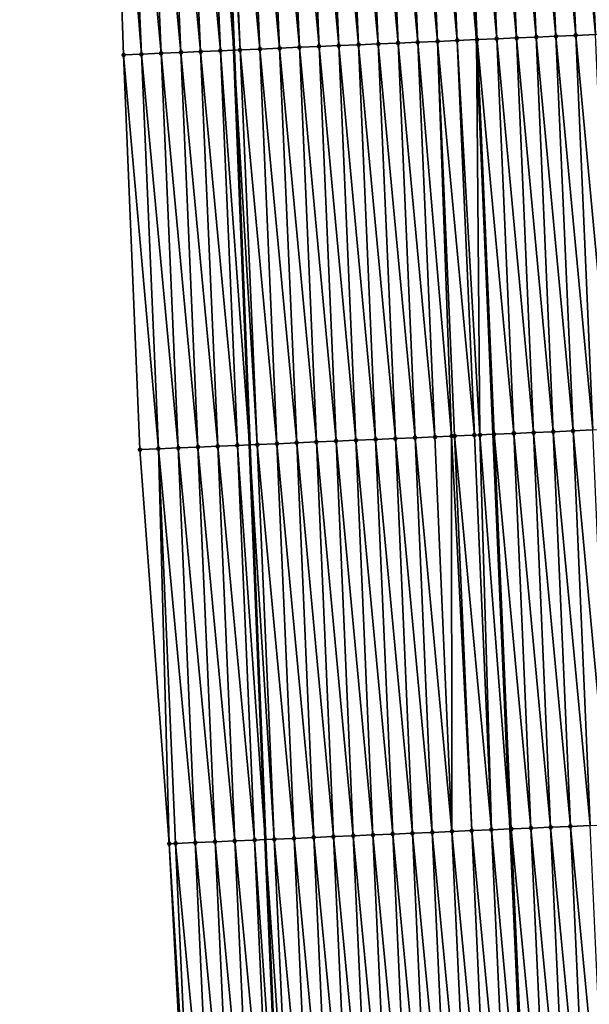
# Model space of a CAD drawing. Header units: feet. Extents: x 2007189 to 2022806, y 818621 to 837694.
# Tile 291 of 656: x 2011358 to 2011386, y 827998 to 828048. Entities that reach past the tile are written whole.
import ezdxf

# ---------------------------------------------------------------- set-up
doc = ezdxf.new("R2010")
doc.units = ezdxf.units.FT
doc.header["$MEASUREMENT"] = 0
for name, color, linetype, lineweight in [('EP_Travel Lane', 172, 'Continuous', 53), ('Road Shots', 141, 'Continuous', 100), ('Road X-Section', 40, 'Continuous', 13), ('STRIPING', 60, 'Continuous', 53)]:
    doc.layers.add(name, color=color, linetype=linetype, lineweight=lineweight)
doc.layers.add('I-77-MM17-21_SB-Surface-Border', color=7, linetype='Continuous')
doc.layers.add('I-77-MM17-21_SB-Surface-TIN', color=7, linetype='Continuous')

msp = doc.modelspace()

# ---------------------------------------------------------------- linework, layer by layer
at = {"layer": 'EP_Travel Lane'}
msp.add_polyline3d([(2011362.090459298, 828367.0091670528, 313.0134649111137), (2011362.301890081, 828347.0104009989, 312.9417075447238), (2011362.513324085, 828327.0113303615, 312.9429460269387), (2011362.724757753, 828307.0122913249, 312.9366085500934), (2011362.936191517, 828287.0132433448, 312.9324151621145), (2011363.147623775, 828267.0143377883, 312.8940771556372), (2011363.359057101, 828247.015331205, 312.8799341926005), (2011363.570491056, 828227.0162650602, 312.8800955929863), (2011364.027925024, 828206.7875783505, 312.8866901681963), (2011364.484733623, 828186.7927161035, 312.8711942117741), (2011364.967145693, 828166.7495134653, 312.8421257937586), (2011365.48060888, 828146.7560267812, 312.8297791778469), (2011365.994072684, 828126.7625160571, 312.8254975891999), (2011366.507535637, 828106.769038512, 312.8101367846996), (2011367.020998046, 828086.7755821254, 312.7878664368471), (2011367.592015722, 828066.3581299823, 312.7558330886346), (2011368.38799054, 828046.3738156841, 312.722223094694), (2011369.183961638, 828026.3895947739, 312.667155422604), (2011369.979932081, 828006.4053902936, 312.608368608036), (2011370.845028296, 827986.1266914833, 312.501901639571), (2011371.959655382, 827966.1582990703, 312.3544364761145), (2011373.074293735, 827946.1897048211, 312.2403113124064)], dxfattribs=at)
at = {"layer": 'I-77-MM17-21_SB-Surface-Border', "color": 3, "linetype": 'Continuous', "lineweight": -3}
msp.add_polyline3d([(2011369.992641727, 827946.0151542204, 312.348378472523), (2011368.398106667, 827965.9564717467, 312.4948800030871), (2011366.205569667, 827985.8638882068, 312.6671626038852), (2011365.127049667, 828006.194827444, 312.7721047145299), (2011363.640016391, 828026.1490374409, 312.8564500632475), (2011362.819983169, 828046.1322686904, 312.8998966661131), (2011362.123512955, 828066.1209136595, 312.9271184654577), (2011361.277085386, 828086.636423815, 312.9749362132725), (2011362.064469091, 828106.6614337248, 312.9423808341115), (2011360.74094608, 828126.6353787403, 312.953530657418), (2011360.864965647, 828146.6443886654, 312.918962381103), (2011359.573277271, 828166.6190859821, 312.9353243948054), (2011360.254247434, 828186.6997317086, 312.9327916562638), (2011358.595489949, 828206.668270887, 312.9389964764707), (2011359.660162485, 828226.9710545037, 312.9137369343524), (2011358.906641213, 828246.9638835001, 312.9109583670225), (2011357.880103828, 828266.953554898, 312.9108070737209), (2011358.321128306, 828286.96011335, 312.9173304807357), (2011357.719007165, 828306.9546546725, 312.9223915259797), (2011358.222383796, 828326.9619537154, 312.9236595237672), (2011359.913850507, 828346.9828838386, 312.9399741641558), (2011357.560014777, 828366.9570495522, 312.9894615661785)], dxfattribs=at)
at = {"layer": 'I-77-MM17-21_SB-Surface-TIN', "color": 128, "linetype": 'Continuous', "lineweight": -3}
for points in [[(2011387.696409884, 828047.2115721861, 312.0755269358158), (2011386.83238565, 828067.1927970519, 312.1427463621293), (2011385.833326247, 828067.149434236, 312.1797509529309)], [(2011376.706748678, 828046.7347607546, 312.4414096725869), (2011375.842721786, 828066.7160471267, 312.4945262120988), (2011374.843661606, 828066.6727022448, 312.527418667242)], [(2011377.705808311, 828046.778118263, 312.4056220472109), (2011376.841782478, 828066.7593801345, 312.4643563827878), (2011375.842721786, 828066.7160471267, 312.4945262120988)], [(2011376.706748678, 828046.7347607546, 312.4414096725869), (2011377.705808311, 828046.778118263, 312.4056220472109), (2011375.842721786, 828066.7160471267, 312.4945262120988)], [(2011378.704869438, 828046.821441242, 312.3777517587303), (2011377.840843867, 828066.8026970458, 312.4378773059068), (2011376.841782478, 828066.7593801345, 312.4643563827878)], [(2011377.705808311, 828046.778118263, 312.4056220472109), (2011378.704869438, 828046.821441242, 312.3777517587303), (2011376.841782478, 828066.7593801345, 312.4643563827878)], [(2011379.703929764, 828046.8647827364, 312.3456359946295), (2011378.839904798, 828066.8460245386, 312.4089720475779), (2011377.840843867, 828066.8026970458, 312.4378773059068)], [(2011378.704869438, 828046.821441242, 312.3777517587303), (2011379.703929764, 828046.8647827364, 312.3456359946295), (2011377.840843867, 828066.8026970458, 312.4378773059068)], [(2011378.839904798, 828066.8460245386, 312.4089720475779), (2011380.674402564, 828046.906911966, 312.3080477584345), (2011379.824592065, 828066.8887523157, 312.3750711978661)], [(2011379.703929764, 828046.8647827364, 312.3456359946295), (2011380.674402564, 828046.906911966, 312.3080477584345), (2011378.839904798, 828066.8460245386, 312.4089720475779)], [(2011380.702988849, 828046.9081529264, 312.3069405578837), (2011379.838964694, 828066.8893759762, 312.3745763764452), (2011379.824592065, 828066.8887523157, 312.3750711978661)], [(2011380.702988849, 828046.9081529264, 312.3069405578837), (2011379.824592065, 828066.8887523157, 312.3750711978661), (2011380.674402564, 828046.906911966, 312.3080477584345)], [(2011381.70205005, 828046.9514741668, 312.2794688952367), (2011380.838025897, 828066.9326971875, 312.3471113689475), (2011379.838964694, 828066.8893759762, 312.3745763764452)], [(2011380.702988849, 828046.9081529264, 312.3069405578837), (2011381.70205005, 828046.9514741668, 312.2794688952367), (2011379.838964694, 828066.8893759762, 312.3745763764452)], [(2011382.701111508, 828046.9947894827, 312.2533556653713), (2011381.837086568, 828066.9760307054, 312.3168246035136), (2011380.838025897, 828066.9326971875, 312.3471113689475)], [(2011381.70205005, 828046.9514741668, 312.2794688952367), (2011382.701111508, 828046.9947894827, 312.2533556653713), (2011380.838025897, 828066.9326971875, 312.3471113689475)], [(2011383.700171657, 828047.0381350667, 312.2203021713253), (2011382.836145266, 828067.0194098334, 312.2760797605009), (2011381.837086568, 828066.9760307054, 312.3168246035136)], [(2011382.701111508, 828046.9947894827, 312.2533556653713), (2011383.700171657, 828047.0381350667, 312.2203021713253), (2011381.837086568, 828066.9760307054, 312.3168246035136)], [(2011384.69923145, 828047.081488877, 312.1853625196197), (2011383.835205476, 828067.0627540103, 312.243348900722), (2011382.836145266, 828067.0194098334, 312.2760797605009)], [(2011383.700171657, 828047.0381350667, 312.2203021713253), (2011384.69923145, 828047.081488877, 312.1853625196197), (2011382.836145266, 828067.0194098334, 312.2760797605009)], [(2011385.698291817, 828047.1248294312, 312.1534623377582), (2011384.834265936, 828067.1060924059, 312.2119437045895), (2011383.835205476, 828067.0627540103, 312.243348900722)], [(2011384.69923145, 828047.081488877, 312.1853625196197), (2011385.698291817, 828047.1248294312, 312.1534623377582), (2011383.835205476, 828067.0627540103, 312.243348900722)], [(2011386.697351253, 828047.1681915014, 312.1166287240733), (2011385.833326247, 828067.149434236, 312.1797509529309), (2011384.834265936, 828067.1060924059, 312.2119437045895)], [(2011385.698291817, 828047.1248294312, 312.1534623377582), (2011386.697351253, 828047.1681915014, 312.1166287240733), (2011384.834265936, 828067.1060924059, 312.2119437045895)], [(2011386.697351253, 828047.1681915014, 312.1166287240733), (2011387.696409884, 828047.2115721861, 312.0755269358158), (2011385.833326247, 828067.149434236, 312.1797509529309)], [(2011364.718027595, 828046.2145974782, 312.8417815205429), (2011363.853997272, 828066.195963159, 312.8767131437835), (2011362.854936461, 828066.1526329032, 312.9062520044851)], [(2011365.717088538, 828046.2579246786, 312.8129432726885), (2011364.853057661, 828066.2393031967, 312.8449313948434), (2011363.853997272, 828066.195963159, 312.8767131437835)], [(2011364.718027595, 828046.2145974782, 312.8417815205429), (2011365.717088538, 828046.2579246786, 312.8129432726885), (2011363.853997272, 828066.195963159, 312.8767131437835)], [(2011366.716148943, 828046.3012643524, 312.7812449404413), (2011365.852117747, 828066.2826502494, 312.8115411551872), (2011364.853057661, 828066.2393031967, 312.8449313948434)], [(2011365.717088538, 828046.2579246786, 312.8129432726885), (2011366.716148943, 828046.3012643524, 312.7812449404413), (2011364.853057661, 828066.2393031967, 312.8449313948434)], [(2011367.715208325, 828046.3446276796, 312.7441231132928), (2011366.851178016, 828066.3259930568, 312.7791244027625), (2011365.852117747, 828066.2826502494, 312.8115411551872)], [(2011366.716148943, 828046.3012643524, 312.7812449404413), (2011367.715208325, 828046.3446276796, 312.7441231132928), (2011365.852117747, 828066.2826502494, 312.8115411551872)], [(2011366.851178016, 828066.3259930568, 312.7791244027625), (2011368.38799054, 828046.3738156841, 312.722223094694), (2011367.592015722, 828066.3581299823, 312.7558330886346)], [(2011367.715208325, 828046.3446276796, 312.7441231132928), (2011368.38799054, 828046.3738156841, 312.722223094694), (2011366.851178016, 828066.3259930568, 312.7791244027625)], [(2011368.714268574, 828046.3879709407, 312.7116022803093), (2011367.850238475, 828066.3693314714, 312.747714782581), (2011367.592015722, 828066.3581299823, 312.7558330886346)], [(2011368.714268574, 828046.3879709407, 312.7116022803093), (2011367.592015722, 828066.3581299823, 312.7558330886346), (2011368.38799054, 828046.3738156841, 312.722223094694)], [(2011369.713329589, 828046.4312964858, 312.6831435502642), (2011368.849299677, 828066.4126526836, 312.720249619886), (2011367.850238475, 828066.3693314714, 312.747714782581)], [(2011368.714268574, 828046.3879709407, 312.7116022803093), (2011369.713329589, 828046.4312964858, 312.6831435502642), (2011367.850238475, 828066.3693314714, 312.747714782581)], [(2011370.71238961, 828046.4746450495, 312.6494068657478), (2011369.848361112, 828066.4559685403, 312.6940123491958), (2011368.849299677, 828066.4126526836, 312.720249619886)], [(2011369.713329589, 828046.4312964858, 312.6831435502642), (2011370.71238961, 828046.4746450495, 312.6494068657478), (2011368.849299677, 828066.4126526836, 312.720249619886)], [(2011371.711449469, 828046.5179973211, 312.6148199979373), (2011370.84742162, 828066.4993058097, 312.6628653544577), (2011369.848361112, 828066.4559685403, 312.6940123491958)], [(2011370.71238961, 828046.4746450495, 312.6494068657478), (2011371.711449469, 828046.5179973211, 312.6148199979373), (2011369.848361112, 828066.4559685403, 312.6940123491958)], [(2011372.71050991, 828046.5613361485, 312.5833157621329), (2011371.846481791, 828066.5426508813, 312.6299293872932), (2011370.84742162, 828066.4993058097, 312.6628653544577)], [(2011371.711449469, 828046.5179973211, 312.6148199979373), (2011372.71050991, 828046.5613361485, 312.5833157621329), (2011370.84742162, 828066.4993058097, 312.6628653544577)], [(2011373.709569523, 828046.6046941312, 312.5474193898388), (2011372.845541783, 828066.5860001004, 312.5960424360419), (2011371.846481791, 828066.5426508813, 312.6299293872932)], [(2011372.71050991, 828046.5613361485, 312.5833157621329), (2011373.709569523, 828046.6046941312, 312.5474193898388), (2011371.846481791, 828066.5426508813, 312.6299293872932)], [(2011374.708628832, 828046.6480591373, 312.5099125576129), (2011373.844601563, 828066.629354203, 312.5610357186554), (2011372.845541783, 828066.5860001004, 312.5960424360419)], [(2011373.709569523, 828046.6046941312, 312.5474193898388), (2011374.708628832, 828046.6480591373, 312.5099125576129), (2011372.845541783, 828066.5860001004, 312.5960424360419)], [(2011375.707688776, 828046.6914094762, 312.4757688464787), (2011374.843661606, 828066.6727022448, 312.527418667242), (2011373.844601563, 828066.629354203, 312.5610357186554)], [(2011374.708628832, 828046.6480591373, 312.5099125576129), (2011375.707688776, 828046.6914094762, 312.4757688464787), (2011373.844601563, 828066.629354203, 312.5610357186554)], [(2011375.707688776, 828046.6914094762, 312.4757688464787), (2011376.706748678, 828046.7347607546, 312.4414096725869), (2011374.843661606, 828066.6727022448, 312.527418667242)], [(2011363.718966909, 828046.171264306, 312.8719890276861), (2011362.854936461, 828066.1526329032, 312.9062520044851), (2011362.123512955, 828066.1209136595, 312.9271184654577)], [(2011363.718966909, 828046.171264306, 312.8719890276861), (2011362.123512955, 828066.1209136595, 312.9271184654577), (2011362.819983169, 828046.1322686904, 312.8998966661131)], [(2011364.718027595, 828046.2145974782, 312.8417815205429), (2011362.854936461, 828066.1526329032, 312.9062520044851), (2011363.718966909, 828046.171264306, 312.8719890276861)], [(2011377.570772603, 828026.7535430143, 312.3725266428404), (2011376.706748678, 828046.7347607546, 312.4414096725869), (2011375.707688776, 828046.6914094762, 312.4757688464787)], [(2011378.569832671, 828026.7968904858, 312.3390424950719), (2011377.705808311, 828046.778118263, 312.4056220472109), (2011376.706748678, 828046.7347607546, 312.4414096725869)], [(2011377.570772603, 828026.7535430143, 312.3725266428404), (2011378.569832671, 828026.7968904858, 312.3390424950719), (2011376.706748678, 828046.7347607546, 312.4414096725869)], [(2011379.412318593, 828026.8334118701, 312.318268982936), (2011378.704869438, 828046.821441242, 312.3777517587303), (2011377.705808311, 828046.778118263, 312.4056220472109)], [(2011378.569832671, 828026.7968904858, 312.3390424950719), (2011379.412318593, 828026.8334118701, 312.318268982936), (2011377.705808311, 828046.778118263, 312.4056220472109)], [(2011380.567953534, 828026.8835685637, 312.2759412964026), (2011379.703929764, 828046.8647827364, 312.3456359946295), (2011378.704869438, 828046.821441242, 312.3777517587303)], [(2011379.412318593, 828026.8334118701, 312.318268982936), (2011379.568894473, 828026.8401978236, 312.3147607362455), (2011378.704869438, 828046.821441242, 312.3777517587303)], [(2011379.568894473, 828026.8401978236, 312.3147607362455), (2011380.567953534, 828026.8835685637, 312.2759412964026), (2011378.704869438, 828046.821441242, 312.3777517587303)], [(2011380.845635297, 828026.8956350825, 312.2624253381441), (2011380.674402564, 828046.906911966, 312.3080477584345), (2011379.703929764, 828046.8647827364, 312.3456359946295)], [(2011380.567953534, 828026.8835685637, 312.2759412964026), (2011380.845635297, 828026.8956350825, 312.2624253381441), (2011379.703929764, 828046.8647827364, 312.3456359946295)], [(2011381.5670119, 828026.926955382, 312.2334352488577), (2011380.702988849, 828046.9081529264, 312.3069405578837), (2011380.674402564, 828046.906911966, 312.3080477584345)], [(2011381.5670119, 828026.926955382, 312.2334352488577), (2011380.674402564, 828046.906911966, 312.3080477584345), (2011381.524211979, 828026.9250971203, 312.235155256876)], [(2011380.845635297, 828026.8956350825, 312.2624253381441), (2011381.524211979, 828026.9250971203, 312.235155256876), (2011380.674402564, 828046.906911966, 312.3080477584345)], [(2011382.56125944, 828026.9700698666, 312.2056463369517), (2011381.70205005, 828046.9514741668, 312.2794688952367), (2011380.702988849, 828046.9081529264, 312.3069405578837)], [(2011381.5670119, 828026.926955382, 312.2334352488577), (2011382.56125944, 828026.9700698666, 312.2056463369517), (2011380.702988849, 828046.9081529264, 312.3069405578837)], [(2011383.565133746, 828027.0136107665, 312.1755374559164), (2011382.701111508, 828046.9947894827, 312.2533556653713), (2011381.70205005, 828046.9514741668, 312.2794688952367)], [(2011382.56125944, 828026.9700698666, 312.2056463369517), (2011382.566073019, 828026.9702785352, 312.2055271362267), (2011381.70205005, 828046.9514741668, 312.2794688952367)], [(2011382.566073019, 828026.9702785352, 312.2055271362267), (2011383.565133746, 828027.0136107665, 312.1755374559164), (2011381.70205005, 828046.9514741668, 312.2794688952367)], [(2011384.564192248, 828027.0569944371, 312.1337531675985), (2011383.700171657, 828047.0381350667, 312.2203021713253), (2011382.701111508, 828046.9947894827, 312.2533556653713)], [(2011383.565133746, 828027.0136107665, 312.1755374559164), (2011384.564192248, 828027.0569944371, 312.1337531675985), (2011382.701111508, 828046.9947894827, 312.2533556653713)], [(2011385.563252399, 828027.1003399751, 312.1007123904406), (2011384.69923145, 828047.081488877, 312.1853625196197), (2011383.700171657, 828047.0381350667, 312.2203021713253)], [(2011384.564192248, 828027.0569944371, 312.1337531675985), (2011385.563252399, 828027.1003399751, 312.1007123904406), (2011383.700171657, 828047.0381350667, 312.2203021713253)], [(2011386.562312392, 828027.1436891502, 312.0668376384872), (2011385.698291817, 828047.1248294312, 312.1534623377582), (2011384.69923145, 828047.081488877, 312.1853625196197)], [(2011385.563252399, 828027.1003399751, 312.1007123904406), (2011386.562312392, 828027.1436891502, 312.0668376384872), (2011384.69923145, 828047.081488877, 312.1853625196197)], [(2011387.561372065, 828027.187045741, 312.0312625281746), (2011386.697351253, 828047.1681915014, 312.1166287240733), (2011385.698291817, 828047.1248294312, 312.1534623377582)], [(2011386.562312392, 828027.1436891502, 312.0668376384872), (2011387.561372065, 828027.187045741, 312.0312625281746), (2011385.698291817, 828047.1248294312, 312.1534623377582)], [(2011366.58111583, 828026.276629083, 312.7618884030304), (2011365.717088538, 828046.2579246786, 312.8129432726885), (2011364.718027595, 828046.2145974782, 312.8417815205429)], [(2011367.580175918, 828026.3199760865, 312.7285115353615), (2011366.716148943, 828046.3012643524, 312.7812449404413), (2011365.717088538, 828046.2579246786, 312.8129432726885)], [(2011366.58111583, 828026.276629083, 312.7618884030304), (2011367.580175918, 828026.3199760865, 312.7285115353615), (2011365.717088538, 828046.2579246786, 312.8129432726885)], [(2011368.57923508, 828026.3633444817, 312.690229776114), (2011367.715208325, 828046.3446276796, 312.7441231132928), (2011366.716148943, 828046.3012643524, 312.7812449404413)], [(2011367.580175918, 828026.3199760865, 312.7285115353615), (2011368.57923508, 828026.3633444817, 312.690229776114), (2011366.716148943, 828046.3012643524, 312.7812449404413)], [(2011367.715208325, 828046.3446276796, 312.7441231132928), (2011369.183961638, 828026.3895947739, 312.667155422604), (2011368.38799054, 828046.3738156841, 312.722223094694)], [(2011368.57923508, 828026.3633444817, 312.690229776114), (2011369.183961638, 828026.3895947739, 312.667155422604), (2011367.715208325, 828046.3446276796, 312.7441231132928)], [(2011369.578294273, 828026.4067121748, 312.6521090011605), (2011368.714268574, 828046.3879709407, 312.7116022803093), (2011368.38799054, 828046.3738156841, 312.722223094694)], [(2011369.578294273, 828026.4067121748, 312.6521090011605), (2011368.38799054, 828046.3738156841, 312.722223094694), (2011369.183961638, 828026.3895947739, 312.667155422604)], [(2011370.577354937, 828026.4500458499, 312.62178827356), (2011369.713329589, 828046.4312964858, 312.6831435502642), (2011368.714268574, 828046.3879709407, 312.7116022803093)], [(2011369.578294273, 828026.4067121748, 312.6521090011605), (2011370.577354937, 828026.4500458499, 312.62178827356), (2011368.714268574, 828046.3879709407, 312.7116022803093)], [(2011371.576415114, 828026.4933907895, 312.5888847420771), (2011370.71238961, 828046.4746450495, 312.6494068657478), (2011369.713329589, 828046.4312964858, 312.6831435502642)], [(2011370.577354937, 828026.4500458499, 312.62178827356), (2011371.576415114, 828026.4933907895, 312.5888847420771), (2011369.713329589, 828046.4312964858, 312.6831435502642)], [(2011372.575474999, 828026.5367424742, 312.554434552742), (2011371.711449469, 828046.5179973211, 312.6148199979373), (2011370.71238961, 828046.4746450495, 312.6494068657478)], [(2011371.576415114, 828026.4933907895, 312.5888847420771), (2011372.575474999, 828026.5367424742, 312.554434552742), (2011370.71238961, 828046.4746450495, 312.6494068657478)], [(2011373.57453464, 828026.5800997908, 312.5186930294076), (2011372.71050991, 828046.5613361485, 312.5833157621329), (2011371.711449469, 828046.5179973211, 312.6148199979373)], [(2011372.575474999, 828026.5367424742, 312.554434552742), (2011373.57453464, 828026.5800997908, 312.5186930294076), (2011371.711449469, 828046.5179973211, 312.6148199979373)], [(2011374.57359436, 828026.6234553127, 312.4833629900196), (2011373.709569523, 828046.6046941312, 312.5474193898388), (2011372.71050991, 828046.5613361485, 312.5833157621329)], [(2011373.57453464, 828026.5800997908, 312.5186930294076), (2011374.57359436, 828026.6234553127, 312.4833629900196), (2011372.71050991, 828046.5613361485, 312.5833157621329)], [(2011375.572653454, 828026.6668252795, 312.444720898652), (2011374.708628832, 828046.6480591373, 312.5099125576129), (2011373.709569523, 828046.6046941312, 312.5474193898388)], [(2011374.57359436, 828026.6234553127, 312.4833629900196), (2011375.572653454, 828026.6668252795, 312.444720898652), (2011373.709569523, 828046.6046941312, 312.5474193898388)], [(2011376.571712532, 828026.7101956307, 312.4059905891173), (2011375.707688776, 828046.6914094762, 312.4757688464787), (2011374.708628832, 828046.6480591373, 312.5099125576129)], [(2011375.572653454, 828026.6668252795, 312.444720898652), (2011376.571712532, 828026.7101956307, 312.4059905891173), (2011374.708628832, 828046.6480591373, 312.5099125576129)], [(2011376.571712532, 828026.7101956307, 312.4059905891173), (2011377.570772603, 828026.7535430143, 312.3725266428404), (2011375.707688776, 828046.6914094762, 312.4757688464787)], [(2011364.582995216, 828026.1899452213, 312.826315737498), (2011363.718966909, 828046.171264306, 312.8719890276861), (2011362.819983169, 828046.1322686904, 312.8998966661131)], [(2011364.582995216, 828026.1899452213, 312.826315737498), (2011362.819983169, 828046.1322686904, 312.8998966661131), (2011363.640016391, 828026.1490374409, 312.8564500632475)], [(2011365.582055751, 828026.2332818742, 312.7953122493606), (2011364.718027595, 828046.2145974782, 312.8417815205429), (2011363.718966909, 828046.171264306, 312.8719890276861)], [(2011365.582055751, 828026.2332818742, 312.7953122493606), (2011363.718966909, 828046.171264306, 312.8719890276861), (2011364.582995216, 828026.1899452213, 312.826315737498)], [(2011365.582055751, 828026.2332818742, 312.7953122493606), (2011366.58111583, 828026.276629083, 312.7618884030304), (2011364.718027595, 828046.2145974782, 312.8417815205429)], [(2011379.433856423, 828006.815676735, 312.2692744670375), (2011378.569832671, 828026.7968904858, 312.3390424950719), (2011377.570772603, 828026.7535430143, 312.3725266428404)], [(2011379.433856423, 828006.815676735, 312.2692744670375), (2011379.412318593, 828026.8334118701, 312.318268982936), (2011378.569832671, 828026.7968904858, 312.3390424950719)], [(2011380.4329178, 828006.8589939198, 312.2427348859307), (2011379.568894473, 828026.8401978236, 312.3147607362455), (2011379.412318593, 828026.8334118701, 312.318268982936)], [(2011379.433856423, 828006.815676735, 312.2692744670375), (2011380.4329178, 828006.8589939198, 312.2427348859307), (2011379.412318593, 828026.8334118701, 312.318268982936)], [(2011381.431978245, 828006.9023326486, 312.2112553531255), (2011380.567953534, 828026.8835685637, 312.2759412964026), (2011379.568894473, 828026.8401978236, 312.3147607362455)], [(2011380.4329178, 828006.8589939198, 312.2427348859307), (2011381.431978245, 828006.9023326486, 312.2112553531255), (2011379.568894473, 828026.8401978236, 312.3147607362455)], [(2011381.431978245, 828006.9023326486, 312.2112553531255), (2011380.845635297, 828026.8956350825, 312.2624253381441), (2011380.567953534, 828026.8835685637, 312.2759412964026)], [(2011380.845635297, 828026.8956350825, 312.2624253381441), (2011382.374023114, 828006.9432418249, 312.1715586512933), (2011381.524211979, 828026.9250971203, 312.235155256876)], [(2011381.431978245, 828006.9023326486, 312.2112553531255), (2011382.374023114, 828006.9432418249, 312.1715586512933), (2011380.845635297, 828026.8956350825, 312.2624253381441)], [(2011382.431036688, 828006.9457176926, 312.1691561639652), (2011381.5670119, 828026.926955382, 312.2334352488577), (2011381.524211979, 828026.9250971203, 312.235155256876)], [(2011382.431036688, 828006.9457176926, 312.1691561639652), (2011381.524211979, 828026.9250971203, 312.235155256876), (2011382.374023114, 828006.9432418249, 312.1715586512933)], [(2011383.430097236, 828006.9890540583, 312.138218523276), (2011382.56125944, 828026.9700698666, 312.2056463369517), (2011381.5670119, 828026.926955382, 312.2334352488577)], [(2011382.431036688, 828006.9457176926, 312.1691561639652), (2011383.430097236, 828006.9890540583, 312.138218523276), (2011381.5670119, 828026.926955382, 312.2334352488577)], [(2011383.430097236, 828006.9890540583, 312.138218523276), (2011382.566073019, 828026.9702785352, 312.2055271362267), (2011382.56125944, 828026.9700698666, 312.2056463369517)], [(2011384.429156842, 828007.0324121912, 312.1022898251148), (2011383.565133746, 828027.0136107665, 312.1755374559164), (2011382.566073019, 828026.9702785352, 312.2055271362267)], [(2011383.430097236, 828006.9890540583, 312.138218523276), (2011384.429156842, 828007.0324121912, 312.1022898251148), (2011382.566073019, 828026.9702785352, 312.2055271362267)], [(2011385.42821554, 828007.0757913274, 312.0615452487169), (2011384.564192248, 828027.0569944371, 312.1337531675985), (2011383.565133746, 828027.0136107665, 312.1755374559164)], [(2011384.429156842, 828007.0324121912, 312.1022898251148), (2011385.42821554, 828007.0757913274, 312.0615452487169), (2011383.565133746, 828027.0136107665, 312.1755374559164)], [(2011386.427275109, 828007.1191503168, 312.0254201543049), (2011385.563252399, 828027.1003399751, 312.1007123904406), (2011384.564192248, 828027.0569944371, 312.1337531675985)], [(2011385.42821554, 828007.0757913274, 312.0615452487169), (2011386.427275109, 828007.1191503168, 312.0254201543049), (2011384.564192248, 828027.0569944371, 312.1337531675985)], [(2011387.426335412, 828007.1624923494, 311.9931831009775), (2011386.562312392, 828027.1436891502, 312.0668376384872), (2011385.563252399, 828027.1003399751, 312.1007123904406)], [(2011386.427275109, 828007.1191503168, 312.0254201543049), (2011387.426335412, 828007.1624923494, 311.9931831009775), (2011385.563252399, 828027.1003399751, 312.1007123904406)], [(2011368.444200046, 828006.3387536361, 312.660738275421), (2011367.580175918, 828026.3199760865, 312.7285115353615), (2011366.58111583, 828026.276629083, 312.7618884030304)], [(2011369.443260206, 828006.3820989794, 312.6277421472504), (2011368.57923508, 828026.3633444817, 312.690229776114), (2011367.580175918, 828026.3199760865, 312.7285115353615)], [(2011368.444200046, 828006.3387536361, 312.660738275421), (2011369.443260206, 828006.3820989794, 312.6277421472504), (2011367.580175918, 828026.3199760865, 312.7285115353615)], [(2011368.57923508, 828026.3633444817, 312.690229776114), (2011369.979932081, 828006.4053902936, 312.608368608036), (2011369.183961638, 828026.3895947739, 312.667155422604)], [(2011369.443260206, 828006.3820989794, 312.6277421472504), (2011369.979932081, 828006.4053902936, 312.608368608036), (2011368.57923508, 828026.3633444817, 312.690229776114)], [(2011370.442319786, 828006.4254577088, 312.5916766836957), (2011369.578294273, 828026.4067121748, 312.6521090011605), (2011369.183961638, 828026.3895947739, 312.667155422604)], [(2011370.442319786, 828006.4254577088, 312.5916766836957), (2011369.183961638, 828026.3895947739, 312.667155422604), (2011369.979932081, 828006.4053902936, 312.608368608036)], [(2011371.441380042, 828006.4688008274, 312.5591906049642), (2011370.577354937, 828026.4500458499, 312.62178827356), (2011369.578294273, 828026.4067121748, 312.6521090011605)], [(2011370.442319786, 828006.4254577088, 312.5916766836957), (2011371.441380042, 828006.4688008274, 312.5591906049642), (2011369.578294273, 828026.4067121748, 312.6521090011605)], [(2011372.440440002, 828006.5121507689, 312.5251401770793), (2011371.576415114, 828026.4933907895, 312.5888847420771), (2011370.577354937, 828026.4500458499, 312.62178827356)], [(2011371.441380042, 828006.4688008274, 312.5591906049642), (2011372.440440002, 828006.5121507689, 312.5251401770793), (2011370.577354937, 828026.4500458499, 312.62178827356)], [(2011373.439499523, 828006.5555108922, 312.488755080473), (2011372.575474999, 828026.5367424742, 312.554434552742), (2011371.576415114, 828026.4933907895, 312.5888847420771)], [(2011372.440440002, 828006.5121507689, 312.5251401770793), (2011373.439499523, 828006.5555108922, 312.488755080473), (2011371.576415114, 828026.4933907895, 312.5888847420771)], [(2011374.438558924, 828006.598873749, 312.4517432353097), (2011373.57453464, 828026.5800997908, 312.5186930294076), (2011372.575474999, 828026.5367424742, 312.554434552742)], [(2011373.439499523, 828006.5555108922, 312.488755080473), (2011374.438558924, 828006.598873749, 312.4517432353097), (2011372.575474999, 828026.5367424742, 312.554434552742)], [(2011375.43761783, 828006.6422480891, 312.4120983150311), (2011374.57359436, 828026.6234553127, 312.4833629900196), (2011373.57453464, 828026.5800997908, 312.5186930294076)], [(2011374.438558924, 828006.598873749, 312.4517432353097), (2011375.43761783, 828006.6422480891, 312.4120983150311), (2011373.57453464, 828026.5800997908, 312.5186930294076)], [(2011376.436677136, 828006.6856131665, 312.3745772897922), (2011375.572653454, 828026.6668252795, 312.444720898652), (2011374.57359436, 828026.6234553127, 312.4833629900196)], [(2011375.43761783, 828006.6422480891, 312.4120983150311), (2011376.436677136, 828006.6856131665, 312.3745772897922), (2011374.57359436, 828026.6234553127, 312.4833629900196)], [(2011377.435735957, 828006.7289894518, 312.3344863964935), (2011376.571712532, 828026.7101956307, 312.4059905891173), (2011375.572653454, 828026.6668252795, 312.444720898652)], [(2011376.436677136, 828006.6856131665, 312.3745772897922), (2011377.435735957, 828006.7289894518, 312.3344863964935), (2011375.572653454, 828026.6668252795, 312.444720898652)], [(2011378.434796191, 828006.7723330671, 312.3018864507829), (2011377.570772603, 828026.7535430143, 312.3725266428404), (2011376.571712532, 828026.7101956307, 312.4059905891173)], [(2011377.435735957, 828006.7289894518, 312.3344863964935), (2011378.434796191, 828006.7723330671, 312.3018864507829), (2011376.571712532, 828026.7101956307, 312.4059905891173)], [(2011378.434796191, 828006.7723330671, 312.3018864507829), (2011379.433856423, 828006.815676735, 312.2692744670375), (2011377.570772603, 828026.7535430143, 312.3725266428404)], [(2011365.127049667, 828006.194827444, 312.7721047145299), (2011364.582995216, 828026.1899452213, 312.826315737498), (2011363.640016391, 828026.1490374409, 312.8564500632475)], [(2011366.446079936, 828006.252058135, 312.7278345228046), (2011365.582055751, 828026.2332818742, 312.7953122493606), (2011364.582995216, 828026.1899452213, 312.826315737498)], [(2011365.447019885, 828006.2087102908, 312.7614040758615), (2011364.582995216, 828026.1899452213, 312.826315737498), (2011365.127049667, 828006.194827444, 312.7721047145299)], [(2011366.446079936, 828006.252058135, 312.7278345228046), (2011364.582995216, 828026.1899452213, 312.826315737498), (2011365.447019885, 828006.2087102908, 312.7614040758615)], [(2011367.445139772, 828006.2954109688, 312.6931208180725), (2011366.58111583, 828026.276629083, 312.7618884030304), (2011365.582055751, 828026.2332818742, 312.7953122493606)], [(2011366.446079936, 828006.252058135, 312.7278345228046), (2011367.445139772, 828006.2954109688, 312.6931208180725), (2011365.582055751, 828026.2332818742, 312.7953122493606)], [(2011367.445139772, 828006.2954109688, 312.6931208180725), (2011368.444200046, 828006.3387536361, 312.660738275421), (2011366.58111583, 828026.276629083, 312.7618884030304)], [(2011381.350357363, 827986.7217842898, 312.125084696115), (2011380.4329178, 828006.8589939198, 312.2427348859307), (2011379.433856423, 828006.815676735, 312.2692744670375)], [(2011382.348757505, 827986.7783280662, 312.0913058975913), (2011381.431978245, 828006.9023326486, 312.2112553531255), (2011380.4329178, 828006.8589939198, 312.2427348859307)], [(2011381.350357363, 827986.7217842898, 312.125084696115), (2011382.348757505, 827986.7783280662, 312.0913058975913), (2011380.4329178, 828006.8589939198, 312.2427348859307)], [(2011381.431978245, 828006.9023326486, 312.2112553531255), (2011383.278244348, 827986.8310335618, 312.0492297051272), (2011382.374023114, 828006.9432418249, 312.1715586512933)], [(2011382.348757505, 827986.7783280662, 312.0913058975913), (2011383.278244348, 827986.8310335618, 312.0492297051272), (2011381.431978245, 828006.9023326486, 312.2112553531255)], [(2011383.347153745, 827986.834940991, 312.0461103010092), (2011382.431036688, 828006.9457176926, 312.1691561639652), (2011382.374023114, 828006.9432418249, 312.1715586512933)], [(2011383.347153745, 827986.834940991, 312.0461103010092), (2011382.374023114, 828006.9432418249, 312.1715586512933), (2011383.278244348, 827986.8310335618, 312.0492297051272)], [(2011384.345554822, 827986.8914681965, 312.0150674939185), (2011383.430097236, 828006.9890540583, 312.138218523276), (2011382.431036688, 828006.9457176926, 312.1691561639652)], [(2011383.347153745, 827986.834940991, 312.0461103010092), (2011384.345554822, 827986.8914681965, 312.0150674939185), (2011382.431036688, 828006.9457176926, 312.1691561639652)], [(2011385.34395544, 827986.9480035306, 311.9826825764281), (2011384.429156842, 828007.0324121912, 312.1022898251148), (2011383.430097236, 828006.9890540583, 312.138218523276)], [(2011384.345554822, 827986.8914681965, 312.0150674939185), (2011385.34395544, 827986.9480035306, 311.9826825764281), (2011383.430097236, 828006.9890540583, 312.138218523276)], [(2011386.342353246, 827987.0045887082, 311.9420682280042), (2011385.42821554, 828007.0757913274, 312.0615452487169), (2011384.429156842, 828007.0324121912, 312.1022898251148)], [(2011385.34395544, 827986.9480035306, 311.9826825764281), (2011386.342353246, 827987.0045887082, 311.9420682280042), (2011384.429156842, 828007.0324121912, 312.1022898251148)], [(2011387.340752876, 827987.0611415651, 311.9067902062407), (2011386.427275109, 828007.1191503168, 312.0254201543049), (2011385.42821554, 828007.0757913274, 312.0615452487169)], [(2011386.342353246, 827987.0045887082, 311.9420682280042), (2011387.340752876, 827987.0611415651, 311.9067902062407), (2011385.42821554, 828007.0757913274, 312.0615452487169)], [(2011370.367963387, 827986.0996683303, 312.5188446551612), (2011369.443260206, 828006.3820989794, 312.6277421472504), (2011368.444200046, 828006.3387536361, 312.660738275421)], [(2011369.443260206, 828006.3820989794, 312.6277421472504), (2011370.845028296, 827986.1266914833, 312.501901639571), (2011369.979932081, 828006.4053902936, 312.608368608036)], [(2011370.367963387, 827986.0996683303, 312.5188446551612), (2011370.845028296, 827986.1266914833, 312.501901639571), (2011369.443260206, 828006.3820989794, 312.6277421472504)], [(2011371.366362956, 827986.156222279, 312.4833863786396), (2011370.442319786, 828006.4254577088, 312.5916766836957), (2011369.979932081, 828006.4053902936, 312.608368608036)], [(2011371.366362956, 827986.156222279, 312.4833863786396), (2011369.979932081, 828006.4053902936, 312.608368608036), (2011370.845028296, 827986.1266914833, 312.501901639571)], [(2011372.364762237, 827986.2127813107, 312.4470888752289), (2011371.441380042, 828006.4688008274, 312.5591906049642), (2011370.442319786, 828006.4254577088, 312.5916766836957)], [(2011371.366362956, 827986.156222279, 312.4833863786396), (2011372.364762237, 827986.2127813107, 312.4470888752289), (2011370.442319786, 828006.4254577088, 312.5916766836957)], [(2011373.363161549, 827986.269339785, 312.4108833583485), (2011372.440440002, 828006.5121507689, 312.5251401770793), (2011371.441380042, 828006.4688008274, 312.5591906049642)], [(2011372.364762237, 827986.2127813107, 312.4470888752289), (2011373.363161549, 827986.269339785, 312.4108833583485), (2011371.441380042, 828006.4688008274, 312.5591906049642)], [(2011374.361560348, 827986.3259073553, 312.3731760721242), (2011373.439499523, 828006.5555108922, 312.488755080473), (2011372.440440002, 828006.5121507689, 312.5251401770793)], [(2011373.363161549, 827986.269339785, 312.4108833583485), (2011374.361560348, 827986.3259073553, 312.3731760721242), (2011372.440440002, 828006.5121507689, 312.5251401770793)], [(2011375.359959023, 827986.3824771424, 312.3351027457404), (2011374.438558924, 828006.598873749, 312.4517432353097), (2011373.439499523, 828006.5555108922, 312.488755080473)], [(2011374.361560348, 827986.3259073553, 312.3731760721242), (2011375.359959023, 827986.3824771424, 312.3351027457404), (2011373.439499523, 828006.5555108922, 312.488755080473)], [(2011376.358357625, 827986.4390481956, 312.2968203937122), (2011375.43761783, 828006.6422480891, 312.4120983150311), (2011374.438558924, 828006.598873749, 312.4517432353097)], [(2011375.359959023, 827986.3824771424, 312.3351027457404), (2011376.358357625, 827986.4390481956, 312.2968203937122), (2011374.438558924, 828006.598873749, 312.4517432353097)], [(2011377.356756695, 827986.4956109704, 312.2599048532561), (2011376.436677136, 828006.6856131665, 312.3745772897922), (2011375.43761783, 828006.6422480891, 312.4120983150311)], [(2011376.358357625, 827986.4390481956, 312.2968203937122), (2011377.356756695, 827986.4956109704, 312.2599048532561), (2011375.43761783, 828006.6422480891, 312.4120983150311)], [(2011378.355156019, 827986.5521692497, 312.2237315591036), (2011377.435735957, 828006.7289894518, 312.3344863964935), (2011376.436677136, 828006.6856131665, 312.3745772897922)], [(2011377.356756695, 827986.4956109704, 312.2599048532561), (2011378.355156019, 827986.5521692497, 312.2237315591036), (2011376.436677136, 828006.6856131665, 312.3745772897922)], [(2011379.353555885, 827986.6087179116, 312.1891461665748), (2011378.434796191, 828006.7723330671, 312.3018864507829), (2011377.435735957, 828006.7289894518, 312.3344863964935)], [(2011378.355156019, 827986.5521692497, 312.2237315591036), (2011379.353555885, 827986.6087179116, 312.1891461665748), (2011377.435735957, 828006.7289894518, 312.3344863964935)], [(2011380.351955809, 827986.6652655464, 312.1547303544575), (2011379.433856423, 828006.815676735, 312.2692744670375), (2011378.434796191, 828006.7723330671, 312.3018864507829)], [(2011379.353555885, 827986.6087179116, 312.1891461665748), (2011380.351955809, 827986.6652655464, 312.1547303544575), (2011378.434796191, 828006.7723330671, 312.3018864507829)], [(2011380.351955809, 827986.6652655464, 312.1547303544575), (2011381.350357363, 827986.7217842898, 312.125084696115), (2011379.433856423, 828006.815676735, 312.2692744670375)], [(2011366.374365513, 827985.8734455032, 312.661838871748), (2011365.447019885, 828006.2087102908, 312.7614040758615), (2011365.127049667, 828006.194827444, 312.7721047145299)], [(2011366.374365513, 827985.8734455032, 312.661838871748), (2011365.127049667, 828006.194827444, 312.7721047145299), (2011366.205569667, 827985.8638882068, 312.6671626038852)], [(2011367.372765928, 827985.9299844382, 312.6288594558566), (2011366.446079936, 828006.252058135, 312.7278345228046), (2011365.447019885, 828006.2087102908, 312.7614040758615)], [(2011367.372765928, 827985.9299844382, 312.6288594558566), (2011365.447019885, 828006.2087102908, 312.7614040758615), (2011366.374365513, 827985.8734455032, 312.661838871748)], [(2011368.371164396, 827985.986557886, 312.590181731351), (2011367.445139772, 828006.2954109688, 312.6931208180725), (2011366.446079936, 828006.252058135, 312.7278345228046)], [(2011367.372765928, 827985.9299844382, 312.6288594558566), (2011368.371164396, 827985.986557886, 312.590181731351), (2011366.446079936, 828006.252058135, 312.7278345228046)], [(2011369.369563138, 827986.043126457, 312.5523092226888), (2011368.444200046, 828006.3387536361, 312.660738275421), (2011367.445139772, 828006.2954109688, 312.6931208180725)], [(2011368.371164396, 827985.986557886, 312.590181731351), (2011369.369563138, 827986.043126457, 312.5523092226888), (2011367.445139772, 828006.2954109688, 312.6931208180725)], [(2011369.369563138, 827986.043126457, 312.5523092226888), (2011370.367963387, 827986.0996683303, 312.5188446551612), (2011368.444200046, 828006.3387536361, 312.660738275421)]]:
    msp.add_3dface(points, dxfattribs=at)
at = {"layer": 'Road Shots', "lineweight": 100}
for p in [(2011376.706748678, 828046.7347607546, 312.4414096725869), (2011377.705808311, 828046.778118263, 312.4056220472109), (2011378.704869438, 828046.821441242, 312.3777517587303), (2011379.703929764, 828046.8647827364, 312.3456359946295), (2011380.702988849, 828046.9081529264, 312.3069405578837), (2011381.70205005, 828046.9514741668, 312.2794688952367), (2011382.701111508, 828046.9947894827, 312.2533556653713), (2011383.700171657, 828047.0381350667, 312.2203021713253), (2011384.69923145, 828047.081488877, 312.1853625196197), (2011385.698291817, 828047.1248294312, 312.1534623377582), (2011365.717088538, 828046.2579246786, 312.8129432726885), (2011366.716148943, 828046.3012643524, 312.7812449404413), (2011367.715208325, 828046.3446276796, 312.7441231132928), (2011368.714268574, 828046.3879709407, 312.7116022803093), (2011369.713329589, 828046.4312964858, 312.6831435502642), (2011370.71238961, 828046.4746450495, 312.6494068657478), (2011371.711449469, 828046.5179973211, 312.6148199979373), (2011372.71050991, 828046.5613361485, 312.5833157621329), (2011373.709569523, 828046.6046941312, 312.5474193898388), (2011374.708628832, 828046.6480591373, 312.5099125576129), (2011375.707688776, 828046.6914094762, 312.4757688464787), (2011362.819983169, 828046.1322686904, 312.8998966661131), (2011363.718966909, 828046.171264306, 312.8719890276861), (2011364.718027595, 828046.2145974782, 312.8417815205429), (2011378.569832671, 828026.7968904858, 312.3390424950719), (2011379.412318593, 828026.8334118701, 312.318268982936), (2011379.568894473, 828026.8401978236, 312.3147607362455), (2011380.567953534, 828026.8835685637, 312.2759412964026), (2011380.845635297, 828026.8956350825, 312.2624253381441), (2011381.5670119, 828026.926955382, 312.2334352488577), (2011382.56125944, 828026.9700698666, 312.2056463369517), (2011382.566073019, 828026.9702785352, 312.2055271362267), (2011383.565133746, 828027.0136107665, 312.1755374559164), (2011384.564192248, 828027.0569944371, 312.1337531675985), (2011385.563252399, 828027.1003399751, 312.1007123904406), (2011367.580175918, 828026.3199760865, 312.7285115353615), (2011368.57923508, 828026.3633444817, 312.690229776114), (2011369.578294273, 828026.4067121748, 312.6521090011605), (2011370.577354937, 828026.4500458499, 312.62178827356), (2011371.576415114, 828026.4933907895, 312.5888847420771), (2011372.575474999, 828026.5367424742, 312.554434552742), (2011373.57453464, 828026.5800997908, 312.5186930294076), (2011374.57359436, 828026.6234553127, 312.4833629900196), (2011375.572653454, 828026.6668252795, 312.444720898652), (2011376.571712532, 828026.7101956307, 312.4059905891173), (2011377.570772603, 828026.7535430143, 312.3725266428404), (2011363.640016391, 828026.1490374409, 312.8564500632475), (2011364.582995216, 828026.1899452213, 312.826315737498), (2011365.582055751, 828026.2332818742, 312.7953122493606), (2011366.58111583, 828026.276629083, 312.7618884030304), (2011380.4329178, 828006.8589939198, 312.2427348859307), (2011381.431978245, 828006.9023326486, 312.2112553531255), (2011382.431036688, 828006.9457176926, 312.1691561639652), (2011383.430097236, 828006.9890540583, 312.138218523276), (2011384.429156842, 828007.0324121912, 312.1022898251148), (2011385.42821554, 828007.0757913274, 312.0615452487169), (2011369.443260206, 828006.3820989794, 312.6277421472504), (2011370.442319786, 828006.4254577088, 312.5916766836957), (2011371.441380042, 828006.4688008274, 312.5591906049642), (2011372.440440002, 828006.5121507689, 312.5251401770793), (2011373.439499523, 828006.5555108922, 312.488755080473), (2011374.438558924, 828006.598873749, 312.4517432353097), (2011375.43761783, 828006.6422480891, 312.4120983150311), (2011376.436677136, 828006.6856131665, 312.3745772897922), (2011377.435735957, 828006.7289894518, 312.3344863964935), (2011378.434796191, 828006.7723330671, 312.3018864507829), (2011379.433856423, 828006.815676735, 312.2692744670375), (2011365.127049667, 828006.194827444, 312.7721047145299), (2011365.447019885, 828006.2087102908, 312.7614040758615), (2011366.446079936, 828006.252058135, 312.7278345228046), (2011367.445139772, 828006.2954109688, 312.6931208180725), (2011368.444200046, 828006.3387536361, 312.660738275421)]:
    msp.add_point(p, dxfattribs=at)
at = {"layer": 'Road X-Section', "extrusion": (-0.04320101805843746, 0.999056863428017, 0.004365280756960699), "elevation": 740373.6160657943, "flags": 128}
msp.add_lwpolyline([(-2045304.652868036, -2920.692025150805), (-2045303.652868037, -2920.642588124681), (-2045302.652868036, -2920.591752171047), (-2045301.652868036, -2920.538872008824), (-2045300.652868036, -2920.49938328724), (-2045299.67941989, -2920.455428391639), (-2045299.652868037, -2920.454547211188), (-2045299.268848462, -2920.445144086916), (-2045298.652868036, -2920.428263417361), (-2045297.652868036, -2920.385096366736), (-2045296.652868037, -2920.350286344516), (-2045295.652868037, -2920.317433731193), (-2045294.652868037, -2920.281941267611), (-2045293.652868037, -2920.250076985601), (-2045292.652868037, -2920.215617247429), (-2045291.652868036, -2920.182873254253), (-2045290.652868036, -2920.150790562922), (-2045289.652868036, -2920.118477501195), (-2045288.652868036, -2920.079771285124), (-2045287.652868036, -2920.049923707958), (-2045286.652868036, -2920.023035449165), (-2045285.652868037, -2919.993544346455), (-2045284.652868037, -2919.957524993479), (-2045283.652868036, -2919.925975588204), (-2045282.652868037, -2919.89099261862), (-2045281.652868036, -2919.849890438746), (-2045280.652868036, -2919.813056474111), (-2045279.652868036, -2919.781155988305), (-2045278.652868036, -2919.746216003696), (-2045277.652868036, -2919.713162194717), (-2045276.652868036, -2919.687048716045), (-2045275.652868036, -2919.659576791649), (-2045274.652868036, -2919.620880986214), (-2045273.652868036, -2919.588764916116), (-2045272.652868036, -2919.560894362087), (-2045271.652868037, -2919.525106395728), (-2045270.652868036, -2919.490746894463), (-2045269.652868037, -2919.456602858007), (-2045268.652868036, -2919.419095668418), (-2045267.652868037, -2919.383198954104), (-2045266.652868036, -2919.351694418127), (-2045265.652868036, -2919.317107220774), (-2045264.652868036, -2919.283370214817), (-2045263.652868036, -2919.254911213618), (-2045262.652868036, -2919.222390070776), (-2045261.652868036, -2919.185267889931), (-2045260.652868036, -2919.153569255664), (-2045259.652868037, -2919.124730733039), (-2045258.652868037, -2919.09452293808), (-2045257.753038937, -2919.066615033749)], dxfattribs=at)
at = {"layer": 'Road X-Section', "extrusion": (-0.04320102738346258, 0.999056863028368, 0.004365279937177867), "elevation": 740353.5969783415, "flags": 128}
msp.add_lwpolyline([(-2045304.659778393, -2920.684316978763), (-2045303.659778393, -2920.635554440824), (-2045302.659778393, -2920.58594488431), (-2045301.659778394, -2920.532271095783), (-2045300.659778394, -2920.498154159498), (-2045299.659778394, -2920.444726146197), (-2045298.659778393, -2920.411966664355), (-2045297.743722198, -2920.372360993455), (-2045297.659778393, -2920.36959866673), (-2045296.659778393, -2920.335816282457), (-2045295.659778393, -2920.305832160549), (-2045294.659778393, -2920.272665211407), (-2045293.659778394, -2920.239911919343), (-2045292.659778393, -2920.207603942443), (-2045291.659778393, -2920.179087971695), (-2045290.659778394, -2920.14173038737), (-2045289.659778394, -2920.104804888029), (-2045288.659778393, -2920.070912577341), (-2045287.659778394, -2920.03892201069), (-2045286.659778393, -2920.011402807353), (-2045285.659778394, -2919.984590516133), (-2045284.659778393, -2919.952065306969), (-2045283.659778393, -2919.91871589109), (-2045282.659778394, -2919.882167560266), (-2045281.659778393, -2919.847260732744), (-2045280.659778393, -2919.811685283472), (-2045279.659778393, -2919.777810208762), (-2045278.659778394, -2919.744769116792), (-2045277.659778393, -2919.702984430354), (-2045276.659778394, -2919.672994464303), (-2045276.654960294, -2919.672875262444), (-2045275.659778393, -2919.645086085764), (-2045274.937722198, -2919.616095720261), (-2045274.659778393, -2919.602579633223), (-2045273.659778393, -2919.56375982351), (-2045273.503055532, -2919.560251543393), (-2045272.659778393, -2919.539477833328), (-2045271.659778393, -2919.505993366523), (-2045270.659778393, -2919.472529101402), (-2045269.659778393, -2919.433798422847), (-2045268.659778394, -2919.395155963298), (-2045267.659778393, -2919.359825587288), (-2045266.659778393, -2919.324083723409), (-2045265.659778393, -2919.289633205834), (-2045264.659778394, -2919.256729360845), (-2045263.659778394, -2919.226408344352), (-2045262.659778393, -2919.188287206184), (-2045261.659778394, -2919.150005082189), (-2045260.659778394, -2919.116627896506), (-2045259.659778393, -2919.083203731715), (-2045258.659778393, -2919.052199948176), (-2045257.715912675, -2919.022065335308)], dxfattribs=at)
at = {"layer": 'Road X-Section', "extrusion": (-0.04320102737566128, 0.9990568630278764, 0.004365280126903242), "elevation": 740333.5969936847, "flags": 128}
msp.add_lwpolyline([(-2045304.659772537, -2920.682149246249), (-2045303.659772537, -2920.632483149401), (-2045302.659772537, -2920.582640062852), (-2045301.659772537, -2920.530929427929), (-2045300.659772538, -2920.491829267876), (-2045299.659772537, -2920.443721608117), (-2045299.308453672, -2920.434862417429), (-2045298.659772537, -2920.411100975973), (-2045298.044644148, -2920.381505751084), (-2045297.659772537, -2920.368763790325), (-2045296.659772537, -2920.337585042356), (-2045295.659772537, -2920.305214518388), (-2045294.659772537, -2920.268382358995), (-2045293.659772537, -2920.236297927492), (-2045292.659772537, -2920.202025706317), (-2045291.659772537, -2920.170818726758), (-2045290.659772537, -2920.140040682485), (-2045289.659772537, -2920.103823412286), (-2045288.659772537, -2920.064246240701), (-2045287.659772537, -2920.029358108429), (-2045286.659772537, -2920.001926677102), (-2045285.659772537, -2919.976618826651), (-2045284.659772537, -2919.942708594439), (-2045283.659772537, -2919.908415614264), (-2045282.659772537, -2919.87460808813), (-2045281.659772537, -2919.832100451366), (-2045280.659772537, -2919.798174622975), (-2045279.659772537, -2919.765937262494), (-2045278.659772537, -2919.729811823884), (-2045277.659772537, -2919.689066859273), (-2045276.659772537, -2919.653137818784), (-2045275.659772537, -2919.622199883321), (-2045274.659772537, -2919.580100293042), (-2045273.659772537, -2919.5486204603), (-2045272.659772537, -2919.522080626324), (-2045271.659772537, -2919.489468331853), (-2045270.659772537, -2919.456868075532), (-2045269.659772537, -2919.416776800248), (-2045268.659772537, -2919.37925541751), (-2045267.659772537, -2919.339610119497), (-2045266.659772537, -2919.302597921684), (-2045265.659772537, -2919.266212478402), (-2045264.659772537, -2919.232161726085), (-2045263.659772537, -2919.199675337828), (-2045262.659772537, -2919.163609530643), (-2045261.659772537, -2919.130613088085), (-2045260.659772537, -2919.098230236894), (-2045259.659772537, -2919.063516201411), (-2045258.659772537, -2919.029946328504), (-2045258.339501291, -2919.019245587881)], dxfattribs=at)
at = {"layer": 'STRIPING'}
msp.add_polyline3d([(2011374.502204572, 828367.1522921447, 312.9971522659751), (2011374.737164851, 828347.1537530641, 312.9359825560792), (2011374.972127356, 828327.1550244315, 312.9202455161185), (2011375.207089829, 828307.1562985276, 312.9038542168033), (2011375.442050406, 828287.1577340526, 312.8487614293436), (2011375.677011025, 828267.159165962, 312.7945354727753), (2011375.91197219, 828247.1605514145, 312.751436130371), (2011376.146932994, 828227.1619675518, 312.7009914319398), (2011376.445134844, 828207.0606670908, 312.6599384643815), (2011376.883585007, 828187.0655021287, 312.6163689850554), (2011377.34176074, 828167.0488786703, 312.5826872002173), (2011377.824973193, 828147.0547150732, 312.552914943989), (2011378.308184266, 828127.060608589, 312.5043692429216), (2011378.79139486, 828107.0665219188, 312.4492277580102), (2011379.274607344, 828087.0723570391, 312.4199089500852), (2011379.824592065, 828066.8887523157, 312.3750711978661), (2011380.674402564, 828046.906911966, 312.3080477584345), (2011381.524211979, 828026.9250971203, 312.235155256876), (2011382.374023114, 828006.9432418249, 312.1715586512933), (2011383.278244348, 827986.8310335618, 312.0492297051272), (2011384.405002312, 827966.8632576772, 311.9129661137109), (2011385.531760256, 827946.8954821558, 311.7766499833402)], dxfattribs=at)

doc.saveas('drawing.dxf')
